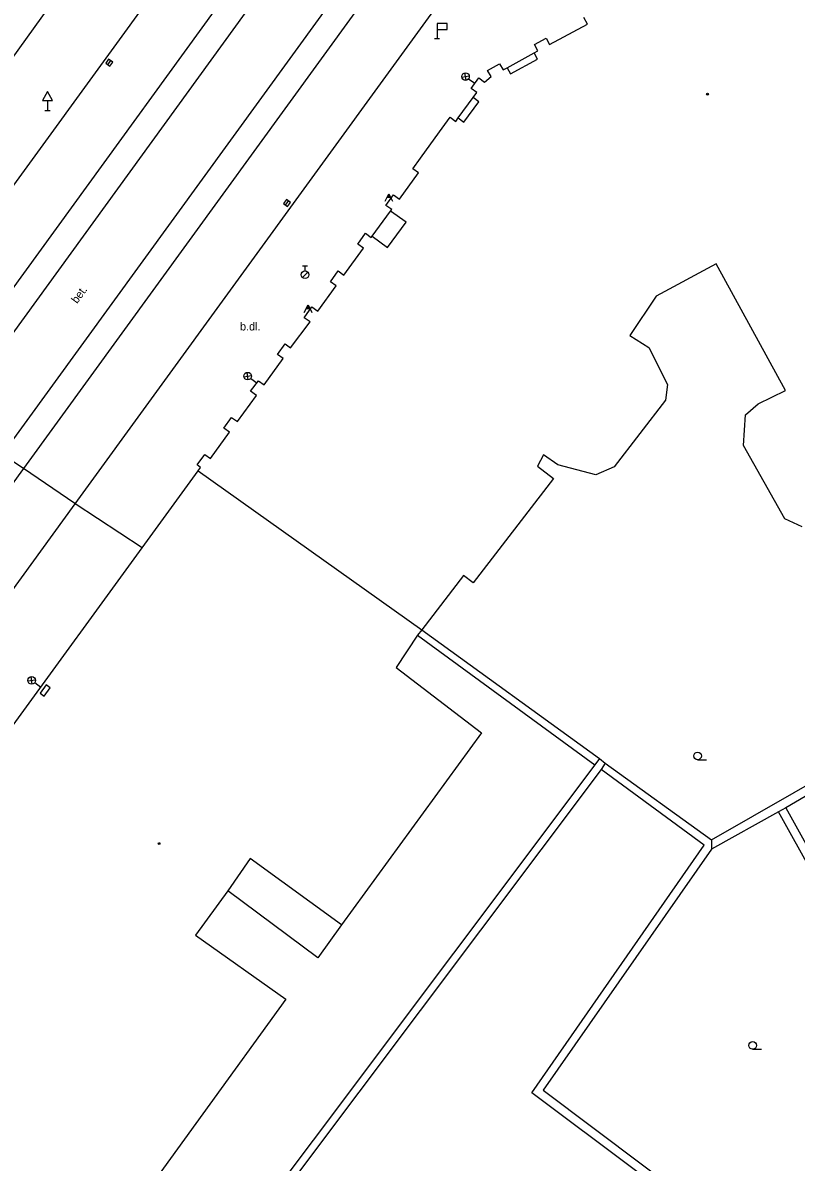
# Model space of a CAD drawing. Extents: x -599770 to -598493, y -1162076 to -1159209.
# Drawn here: x -598931.8 to -598893.6, y -1159447.5 to -1159391.2 of the extents above; entities that cross this region are included whole.
import ezdxf

# ---------------------------------------------------------------- set-up
doc = ezdxf.new("R2010")
doc.units = 0
doc.layers.add('Podklad', color=7, linetype='Continuous')

msp = doc.modelspace()

# ---------------------------------------------------------------- linework, layer by layer
at = {"layer": 'Podklad'}
for p, q in [((-598911.3, -1159391.57), (-598911.3, -1159392.02)), ((-598911.425, -1159392.02), (-598911.175, -1159392.02)), ((-598927.562, -1159393.312), (-598927.418, -1159393.108)), ((-598910.078, -1159393.925), (-598909.708, -1159393.868)), ((-598909.865, -1159394.082), (-598909.921, -1159393.711)), ((-598909.742, -1159394.008), (-598909.44, -1159394.23)), ((-598930.54, -1159395.071), (-598930.54, -1159395.58)), ((-598930.665, -1159395.58), (-598930.415, -1159395.58)), ((-598918.782, -1159400.242), (-598918.638, -1159400.038)), ((-598913.767, -1159399.86), (-598913.592, -1159399.86)), ((-598913.755, -1159399.835), (-598913.605, -1159399.835)), ((-598913.742, -1159399.81), (-598913.617, -1159399.81)), ((-598913.73, -1159399.785), (-598913.63, -1159399.785)), ((-598913.717, -1159399.76), (-598913.642, -1159399.76)), ((-598917.945, -1159403.253), (-598917.695, -1159403.253)), ((-598917.82, -1159403.503), (-598917.82, -1159403.253)), ((-598917.949, -1159403.826), (-598917.684, -1159403.561)), ((-598917.758, -1159405.35), (-598917.583, -1159405.35)), ((-598917.745, -1159405.325), (-598917.595, -1159405.325)), ((-598917.733, -1159405.3), (-598917.608, -1159405.3)), ((-598917.72, -1159405.275), (-598917.62, -1159405.275)), ((-598917.708, -1159405.25), (-598917.633, -1159405.25)), ((-598920.838, -1159408.725), (-598920.468, -1159408.668)), ((-598920.625, -1159408.882), (-598920.681, -1159408.511)), ((-598920.502, -1159408.808), (-598920.2, -1159409.03)), ((-598931.508, -1159423.755), (-598931.138, -1159423.698)), ((-598931.295, -1159423.912), (-598931.351, -1159423.541)), ((-598931.172, -1159423.838), (-598930.87, -1159424.06)), ((-598898.43, -1159427.648), (-598897.992, -1159427.648)), ((-598895.71, -1159441.948), (-598895.273, -1159441.948))]:
    msp.add_line(p, q, dxfattribs=at)
for points in [[(-598902.25, -1159370.53), (-598996.71, -1159500.56)], [(-598999.14, -1159498.8), (-598906.32, -1159370.83)], [(-598937.39, -1159400.08), (-598916.89, -1159371.57)], [(-598934.54, -1159402.45), (-598915.19, -1159375.84)], [(-599014.3, -1159517.46), (-599012.233, -1159514.605), (-599011.699, -1159513.868), (-599004.953, -1159504.571), (-599000.363, -1159498.212), (-598984.15, -1159475.82), (-598951.27, -1159430.52), (-598936.439, -1159410.106), (-598915.09, -1159380.72)], [(-598935.58, -1159423.81), (-598929.179, -1159415.001), (-598905.37, -1159382.24)], [(-598911.04, -1159383.64), (-598910.593, -1159383.963), (-598910.5, -1159384.03), (-598931.723, -1159413.266), (-598946.98, -1159434.283), (-598954.76, -1159445), (-598988.18, -1159491.09), (-598995.703, -1159501.492), (-599000.426, -1159508.024), (-599007.087, -1159517.234), (-599007.33, -1159517.57)], [(-598903.86, -1159391.31), (-598904.05, -1159390.98)], [(-598905.74, -1159392.31), (-598903.86, -1159391.31)], [(-598906.49, -1159392.32), (-598905.91, -1159392)], [(-598905.91, -1159392), (-598905.74, -1159392.31)], [(-598907.84, -1159393.46), (-598906.51, -1159392.73)], [(-598906.51, -1159392.73), (-598906.32, -1159392.63)], [(-598906.34, -1159393.04), (-598906.51, -1159392.73)], [(-598906.32, -1159392.63), (-598906.49, -1159392.32)], [(-598908.8, -1159393.6), (-598908.21, -1159393.26)], [(-598908.21, -1159393.26), (-598908.03, -1159393.56)], [(-598907.67, -1159393.76), (-598906.34, -1159393.04)], [(-598908.62, -1159393.9), (-598908.8, -1159393.6)], [(-598908.03, -1159393.56), (-598907.84, -1159393.46)], [(-598907.84, -1159393.46), (-598907.67, -1159393.76)], [(-598909.62, -1159394.48), (-598909.24, -1159393.96)], [(-598909.24, -1159393.96), (-598908.96, -1159394.17)], [(-598908.96, -1159394.17), (-598908.62, -1159393.9)], [(-598910.25, -1159395.94), (-598909.51, -1159394.93)], [(-598909.34, -1159394.69), (-598909.62, -1159394.48)], [(-598909.51, -1159394.93), (-598909.34, -1159394.69)], [(-598909.23, -1159395.14), (-598909.51, -1159394.93)], [(-598909.97, -1159396.15), (-598909.23, -1159395.14)], [(-598911.18, -1159396.63), (-598910.65, -1159395.9)], [(-598910.65, -1159395.9), (-598910.37, -1159396.11)], [(-598910.37, -1159396.11), (-598910.25, -1159395.94)], [(-598910.25, -1159395.94), (-598909.97, -1159396.15)], [(-598912.12, -1159397.92), (-598911.18, -1159396.63)], [(-598912.5, -1159398.45), (-598912.12, -1159397.92)], [(-598913.16, -1159399.95), (-598912.22, -1159398.65)], [(-598912.22, -1159398.65), (-598912.5, -1159398.45)], [(-598913.867, -1159400.06), (-598913.68, -1159399.685), (-598913.492, -1159400.06)], [(-598913.83, -1159400.27), (-598913.45, -1159399.74)], [(-598913.45, -1159399.74), (-598913.16, -1159399.95)], [(-598914.5, -1159401.78), (-598913.59, -1159400.54)], [(-598913.54, -1159400.47), (-598913.83, -1159400.27)], [(-598913.59, -1159400.54), (-598913.54, -1159400.47)], [(-598912.83, -1159401.09), (-598913.59, -1159400.54)], [(-598913.74, -1159402.34), (-598912.83, -1159401.09)], [(-598915.21, -1159402.17), (-598914.83, -1159401.64)], [(-598914.83, -1159401.64), (-598914.55, -1159401.85)], [(-598914.93, -1159402.37), (-598915.21, -1159402.17)], [(-598914.55, -1159401.85), (-598914.5, -1159401.78)], [(-598914.5, -1159401.78), (-598913.74, -1159402.34)], [(-598915.9, -1159403.71), (-598914.93, -1159402.37)], [(-598897.52, -1159403.15), (-598900.47, -1159404.74)], [(-598894.09, -1159409.4), (-598897.52, -1159403.15)], [(-598916.56, -1159404.03), (-598916.18, -1159403.5)], [(-598916.18, -1159403.5), (-598915.9, -1159403.71)], [(-598917.19, -1159405.49), (-598916.28, -1159404.23)], [(-598916.28, -1159404.23), (-598916.56, -1159404.03)], [(-598900.47, -1159404.74), (-598901.78, -1159406.69)], [(-598917.86, -1159405.81), (-598917.48, -1159405.28)], [(-598917.858, -1159405.55), (-598917.67, -1159405.175), (-598917.483, -1159405.55)], [(-598917.48, -1159405.28), (-598917.19, -1159405.49)], [(-598918.53, -1159407.3), (-598917.57, -1159406.01)], [(-598917.57, -1159406.01), (-598917.86, -1159405.81)], [(-598901.78, -1159406.69), (-598900.83, -1159407.28)], [(-598919.18, -1159407.62), (-598918.8, -1159407.1)], [(-598918.8, -1159407.1), (-598918.53, -1159407.3)], [(-598900.83, -1159407.28), (-598899.91, -1159409.11)], [(-598919.84, -1159409.12), (-598918.9, -1159407.83)], [(-598918.9, -1159407.83), (-598919.18, -1159407.62)], [(-598920.51, -1159409.44), (-598920.12, -1159408.92)], [(-598920.12, -1159408.92), (-598919.84, -1159409.12)], [(-598920.22, -1159409.65), (-598920.51, -1159409.44)], [(-598899.91, -1159409.11), (-598900.02, -1159409.89)], [(-598895.44, -1159410.07), (-598894.09, -1159409.4)], [(-598925.863, -1159417.183), (-598929.179, -1159415.001), (-598929.196, -1159414.99), (-598931.723, -1159413.266), (-598932.8, -1159412.548), (-598935.292, -1159410.886), (-598936.439, -1159410.106)], [(-598921.16, -1159410.94), (-598920.22, -1159409.65)], [(-598900.02, -1159409.89), (-598902.55, -1159413.18)], [(-598896.06, -1159410.61), (-598895.44, -1159410.07)], [(-598921.83, -1159411.26), (-598921.45, -1159410.74)], [(-598921.45, -1159410.74), (-598921.16, -1159410.94)], [(-598896.17, -1159412.12), (-598896.06, -1159410.61)], [(-598921.55, -1159411.47), (-598921.83, -1159411.26)], [(-598922.49, -1159412.76), (-598921.55, -1159411.47)], [(-598894.12, -1159415.74), (-598896.17, -1159412.12)], [(-598923.15, -1159413.08), (-598922.77, -1159412.56)], [(-598922.77, -1159412.56), (-598922.49, -1159412.76)], [(-598906.04, -1159412.58), (-598906.34, -1159413.15)], [(-598905.34, -1159413.07), (-598906.04, -1159412.58)], [(-598932.23, -1159425.94), (-598925.863, -1159417.183), (-598923.09, -1159413.37)], [(-598922.98, -1159413.21), (-598923.15, -1159413.08)], [(-598923.09, -1159413.37), (-598922.98, -1159413.21)], [(-598923.09, -1159413.37), (-598912.05, -1159421.23)], [(-598906.34, -1159413.15), (-598905.55, -1159413.76)], [(-598903.45, -1159413.58), (-598905.34, -1159413.07)], [(-598902.55, -1159413.18), (-598903.45, -1159413.58)], [(-598905.55, -1159413.76), (-598909.52, -1159418.91)], [(-598893.26, -1159416.14), (-598894.12, -1159415.74)], [(-598910, -1159418.54), (-598912.05, -1159421.23)], [(-598909.52, -1159418.91), (-598910, -1159418.54)], [(-598912.05, -1159421.23), (-598912.27, -1159421.49)], [(-598912.05, -1159421.23), (-598903.28, -1159427.58)], [(-598912.27, -1159421.49), (-598913.32, -1159423.09)], [(-598912.27, -1159421.49), (-598903.51, -1159427.9)], [(-598913.32, -1159423.09), (-598909.1, -1159426.31)], [(-598897.74, -1159431.6), (-598885.38, -1159424.53)], [(-598885.19, -1159424.82), (-598894.07, -1159430.02)], [(-598909.1, -1159426.31), (-598916.02, -1159435.8)], [(-598903.28, -1159427.58), (-598903.51, -1159427.9)], [(-598903.28, -1159427.58), (-598902.99, -1159427.82)], [(-598903.51, -1159427.9), (-598924.4, -1159455.75)], [(-598903.19, -1159428.13), (-598924.1, -1159455.97)], [(-598902.99, -1159427.82), (-598903.19, -1159428.13)], [(-598898.1, -1159431.87), (-598903.19, -1159428.13)], [(-598902.99, -1159427.82), (-598897.74, -1159431.6)], [(-598894.43, -1159430.22), (-598897.75, -1159432.06)], [(-598894.07, -1159430.02), (-598894.43, -1159430.22)], [(-598885.87, -1159445.61), (-598894.43, -1159430.22)], [(-598894.07, -1159430.02), (-598885.55, -1159445.38)], [(-598906.62, -1159444.1), (-598898.1, -1159431.87)], [(-598897.75, -1159432.06), (-598906.06, -1159443.97)], [(-598897.74, -1159431.6), (-598897.75, -1159432.06)], [(-598920.53, -1159432.53), (-598921.64, -1159434.13)], [(-598916.02, -1159435.8), (-598920.53, -1159432.53)], [(-598921.64, -1159434.13), (-598923.23, -1159436.32)], [(-598917.19, -1159437.43), (-598921.64, -1159434.13)], [(-598916.02, -1159435.8), (-598917.19, -1159437.43)], [(-598923.23, -1159436.32), (-598918.77, -1159439.48)], [(-598918.77, -1159439.48), (-598926.96, -1159450.81)], [(-598906.06, -1159443.97), (-598896.11, -1159451.44)], [(-598896.37, -1159451.78), (-598906.62, -1159444.1)]]:
    msp.add_lwpolyline(points, dxfattribs=at)
for points in [[(-598911.3, -1159391.57), (-598910.8, -1159391.57), (-598910.8, -1159391.27), (-598911.3, -1159391.27)], [(-598927.46, -1159393.384), (-598927.316, -1159393.18), (-598927.52, -1159393.036), (-598927.664, -1159393.24)], [(-598930.79, -1159395.071), (-598930.29, -1159395.071), (-598930.54, -1159394.638)], [(-598918.68, -1159400.314), (-598918.536, -1159400.11), (-598918.74, -1159399.966), (-598918.884, -1159400.17)], [(-598930.707, -1159424.506), (-598930.411, -1159424.102), (-598930.613, -1159423.954), (-598930.908, -1159424.358)]]:
    msp.add_lwpolyline(points, close=True, dxfattribs=at)
for centre, radius in [((-598909.893, -1159393.897), 0.188), ((-598897.94, -1159394.77), 0.045), ((-598897.94, -1159394.77), 0.0199), ((-598917.82, -1159403.69), 0.188), ((-598920.653, -1159408.697), 0.188), ((-598931.323, -1159423.727), 0.188), ((-598898.43, -1159427.46), 0.188), ((-598925.03, -1159431.79), 0.045), ((-598925.03, -1159431.79), 0.0199), ((-598895.71, -1159441.76), 0.188)]:
    msp.add_circle(centre, radius, dxfattribs=at)

# ---------------------------------------------------------------- texts
msp.add_text('bet.', height=0.4, rotation=53.71, dxfattribs=at).set_placement((-598929.08, -1159405.14))
msp.add_text('b.dl.', height=0.4, dxfattribs=at).set_placement((-598921.03, -1159406.44))

doc.saveas('drawing.dxf')
